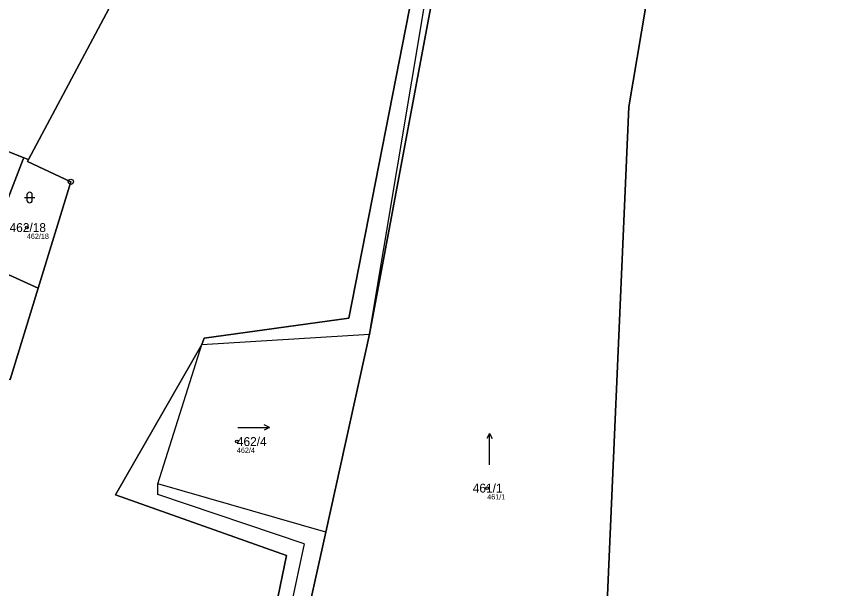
# Model space of a CAD drawing. Extents: x -734965 to -732523, y -1026217 to -1023680.
# Drawn here: x -732842.7 to -732686.8, y -1025106.4 to -1024997.1 of the extents above; entities that cross this region are included whole.
import ezdxf

# ---------------------------------------------------------------- set-up
doc = ezdxf.new("R2010")
doc.units = 0
for name, color, linetype in [('Vrstva 1', 7, 'Continuous'), ('Vrstva 2', 7, 'Continuous'), ('Vrstva 3', 7, 'Continuous'), ('Vrstva 4', 7, 'Continuous'), ('Vrstva 50', 7, 'Continuous'), ('Vrstva 51', 7, 'Continuous'), ('Vrstva 52', 7, 'Continuous'), ('Vrstva 53', 7, 'Continuous'), ('Vrstva 8', 7, 'Continuous')]:
    doc.layers.add(name, color=color, linetype=linetype)

msp = doc.modelspace()

# ---------------------------------------------------------------- linework, layer by layer
at = {"layer": 'Vrstva 1'}
for p, q in [((-732824.47, -1024994.65), (-732840.33, -1025024.4)), ((-732841.26, -1025024.09), (-732844.53, -1025022.78)), ((-732841.26, -1025024.09), (-732840.33, -1025024.4)), ((-732838.48, -1025048.99), (-732849.1, -1025044.25)), ((-732843.82, -1025066.44), (-732838.48, -1025048.99))]:
    msp.add_line(p, q, dxfattribs=at)
for points in [[(-732687.37, -1024786.61), (-732723.16, -1025000), (-732725.57, -1025014.34), (-732730.5, -1025126.58), (-732735.44, -1025238.82)], [(-732785.79, -1024884.21), (-732767.75, -1024916.77), (-732764.48, -1024932.07), (-732762.75, -1024940.6), (-732762.77, -1024959.57), (-732765.66, -1024986.15), (-732779.14, -1025054.76), (-732806.73, -1025058.56), (-732807.18, -1025059.76), (-732823.74, -1025088.52), (-732791.04, -1025100.08), (-732796.85, -1025128.19), (-732800.36, -1025142.54), (-732805.47, -1025154.78), (-732814.97, -1025169.88), (-732846.02, -1025204.95), (-732852.72, -1025210.52)], [(-732852.3, -1025226.33), (-732849.81, -1025223.08), (-732848.28, -1025221.08), (-732826.7, -1025192.92), (-732807.89, -1025170.72), (-732799.78, -1025158.53), (-732794.26, -1025144.12), (-732783.48, -1025095.62), (-732775.13, -1025057.79), (-732761.77, -1024986.34), (-732758.27, -1024959.79), (-732755.46, -1024940.95), (-732749.01, -1024909.28), (-732749.59, -1024903.49), (-732753.49, -1024898.35), (-732785.79, -1024884.21)], [(-732849.1, -1025044.25), (-732841.37, -1025024.38), (-732841.26, -1025024.09)], [(-732840.33, -1025024.4), (-732840.54, -1025024.8), (-732832.25, -1025028.67), (-732838.48, -1025048.99)]]:
    msp.add_lwpolyline(points, dxfattribs=at)
at = {"layer": 'Vrstva 3'}
for p, q in [((-732840.63, -1025031.19), (-732840.63, -1025032.19)), ((-732839.63, -1025032.19), (-732839.63, -1025031.19)), ((-732841.13, -1025031.69), (-732839.13, -1025031.69)), ((-732800.3, -1025075.63), (-732794.3, -1025075.63)), ((-732794.3, -1025075.63), (-732795.28, -1025075.13)), ((-732794.3, -1025075.63), (-732795.28, -1025076.13)), ((-732752.21, -1025076.75), (-732752.71, -1025077.73)), ((-732752.21, -1025082.75), (-732752.21, -1025076.75)), ((-732752.21, -1025076.75), (-732751.71, -1025077.73))]:
    msp.add_line(p, q, dxfattribs=at)
for centre, start, end in [((-732840.13, -1025031.19), 0, 180), ((-732840.13, -1025032.19), 180, 359.9879)]:
    msp.add_arc(centre, 0.5, start, end, dxfattribs=at)
at = {"layer": 'Vrstva 4'}
for p, q in [((-732775.13, -1025057.79), (-732763.16, -1024986.27)), ((-732807.18, -1025059.76), (-732775.13, -1025057.79)), ((-732815.64, -1025086.38), (-732807.18, -1025059.76)), ((-732815.63, -1025088.42), (-732815.64, -1025086.38)), ((-732783.48, -1025095.62), (-732815.64, -1025086.38)), ((-732787.64, -1025097.89), (-732815.63, -1025088.42)), ((-732787.64, -1025097.89), (-732797.4, -1025143.3))]:
    msp.add_line(p, q, dxfattribs=at)
at = {"layer": 'Vrstva 50'}
for centre in [(-732840.66, -1025037.43), (-732800.51, -1025078.32), (-732752.65, -1025087.22)]:
    msp.add_circle(centre, 0.25, dxfattribs=at)
at = {"layer": 'Vrstva 51'}
for points in [[(-732729.99, -1024508.09), (-732734.37, -1024623.62), (-732736.12, -1024638.51), (-732726.9, -1024679.36), (-732721.57, -1024694.72), (-732723.86, -1024789.08), (-732724.58, -1024818.36), (-732727.3, -1024835.3), (-732734.55, -1024859.72), (-732736.19, -1024862.7), (-732740.06, -1024864.06), (-732786.89, -1024865.59), (-732785.79, -1024884.21), (-732753.49, -1024898.35), (-732749.59, -1024903.49), (-732749.01, -1024909.28), (-732755.46, -1024940.95), (-732758.27, -1024959.79), (-732761.77, -1024986.34), (-732775.13, -1025057.79), (-732783.48, -1025095.62), (-732794.26, -1025144.12)], [(-732730.5, -1025126.58), (-732725.57, -1025014.34), (-732723.16, -1025000), (-732687.37, -1024786.61), (-732687.49, -1024786.99), (-732687.69, -1024787.34), (-732687.98, -1024787.62), (-732688.33, -1024787.82), (-732688.71, -1024787.93), (-732688.93, -1024787.95), (-732689.33, -1024787.9), (-732689.7, -1024787.76), (-732690.03, -1024787.53), (-732690.29, -1024787.22), (-732690.47, -1024786.86), (-732690.55, -1024786.47), (-732690.04, -1024774.59), (-732689.93, -1024774.2), (-732689.74, -1024773.86), (-732689.46, -1024773.57), (-732689.12, -1024773.36), (-732688.73, -1024773.24)], [(-732796.85, -1025128.19), (-732791.04, -1025100.08), (-732823.74, -1025088.52), (-732807.18, -1025059.76), (-732806.73, -1025058.56), (-732779.14, -1025054.76), (-732765.66, -1024986.15), (-732762.77, -1024959.57), (-732762.75, -1024940.6), (-732764.48, -1024932.07), (-732767.75, -1024916.77), (-732785.79, -1024884.21), (-732786.89, -1024865.59)], [(-732794.26, -1025144.12), (-732783.48, -1025095.62), (-732775.13, -1025057.79), (-732761.77, -1024986.34), (-732758.27, -1024959.79), (-732755.46, -1024940.95), (-732749.01, -1024909.28), (-732749.59, -1024903.49), (-732753.49, -1024898.35), (-732785.79, -1024884.21), (-732767.75, -1024916.77), (-732764.48, -1024932.07), (-732762.75, -1024940.6), (-732762.77, -1024959.57), (-732765.66, -1024986.15), (-732779.14, -1025054.76), (-732806.73, -1025058.56), (-732807.18, -1025059.76), (-732823.74, -1025088.52), (-732791.04, -1025100.08), (-732796.85, -1025128.19)], [(-732824.47, -1024994.65), (-732840.33, -1025024.4), (-732840.54, -1025024.8), (-732832.25, -1025028.67), (-732838.48, -1025048.99), (-732843.82, -1025066.44)]]:
    msp.add_lwpolyline(points, dxfattribs=at)
for points in [[(-732844.53, -1025022.78), (-732841.26, -1025024.09), (-732840.33, -1025024.4), (-732824.47, -1024994.65), (-732849.83, -1024980.86), (-732862.98, -1024993.85), (-732876.09, -1025006.83)], [(-732858, -1025042.93), (-732860.72, -1025049.8), (-732862.84, -1025055.16), (-732854.74, -1025058.34), (-732852.56, -1025053.03), (-732849.84, -1025046.16), (-732849.1, -1025044.25), (-732841.37, -1025024.38), (-732841.26, -1025024.09), (-732844.53, -1025022.78), (-732849.47, -1025020.81), (-732857.16, -1025040.74)], [(-732838.48, -1025048.99), (-732832.25, -1025028.67), (-732840.54, -1025024.8), (-732840.33, -1025024.4), (-732841.26, -1025024.09), (-732841.37, -1025024.38), (-732849.1, -1025044.25)], [(-732838.48, -1025048.99), (-732849.1, -1025044.25), (-732849.84, -1025046.16), (-732852.56, -1025053.03), (-732854.74, -1025058.34), (-732862.84, -1025055.16), (-732860.72, -1025049.8), (-732858, -1025042.93), (-732857.16, -1025040.74), (-732888.58, -1025027.13), (-732890.28, -1025026.51), (-732891.19, -1025026.68), (-732892.72, -1025030.23), (-732901.55, -1025041.89), (-732902.16, -1025043.35), (-732843.82, -1025066.44)]]:
    msp.add_lwpolyline(points, close=True, dxfattribs=at)
at = {"layer": 'Vrstva 52'}
msp.add_lwpolyline([(-732844.53, -1025022.78), (-732849.47, -1025020.81), (-732857.16, -1025040.74), (-732858, -1025042.93), (-732860.72, -1025049.8), (-732852.56, -1025053.03), (-732849.84, -1025046.16), (-732849.1, -1025044.25), (-732841.37, -1025024.38), (-732841.26, -1025024.09)], close=True, dxfattribs=at)
at = {"layer": 'Vrstva 53'}
msp.add_lwpolyline([(-732730.5, -1025126.58), (-732725.57, -1025014.34), (-732723.16, -1025000), (-732687.37, -1024786.61), (-732686.86, -1024774.73), (-732690.69, -1024615.98), (-732686.81, -1024500)], dxfattribs=at)
at = {"layer": 'Vrstva 8'}
for radius in [0.5, 0.0303]:
    msp.add_circle((-732832.25, -1025028.67), radius, dxfattribs=at)

# ---------------------------------------------------------------- texts
at = {"layer": 'Vrstva 2'}
for s, p in [('462/18', (-732843.96, -1025038.28)), ('462/4', (-732800.51, -1025079.17)), ('461/1', (-732755.42, -1025088.07))]:
    msp.add_text(s, height=1.7, dxfattribs=at).set_placement(p)
at = {"layer": 'Vrstva 50'}
for s, p in [('462/18', (-732840.66, -1025039.59)), ('462/4', (-732800.51, -1025080.48)), ('461/1', (-732752.65, -1025089.38))]:
    msp.add_text(s, height=1, dxfattribs=at).set_placement(p)

doc.saveas('drawing.dxf')
